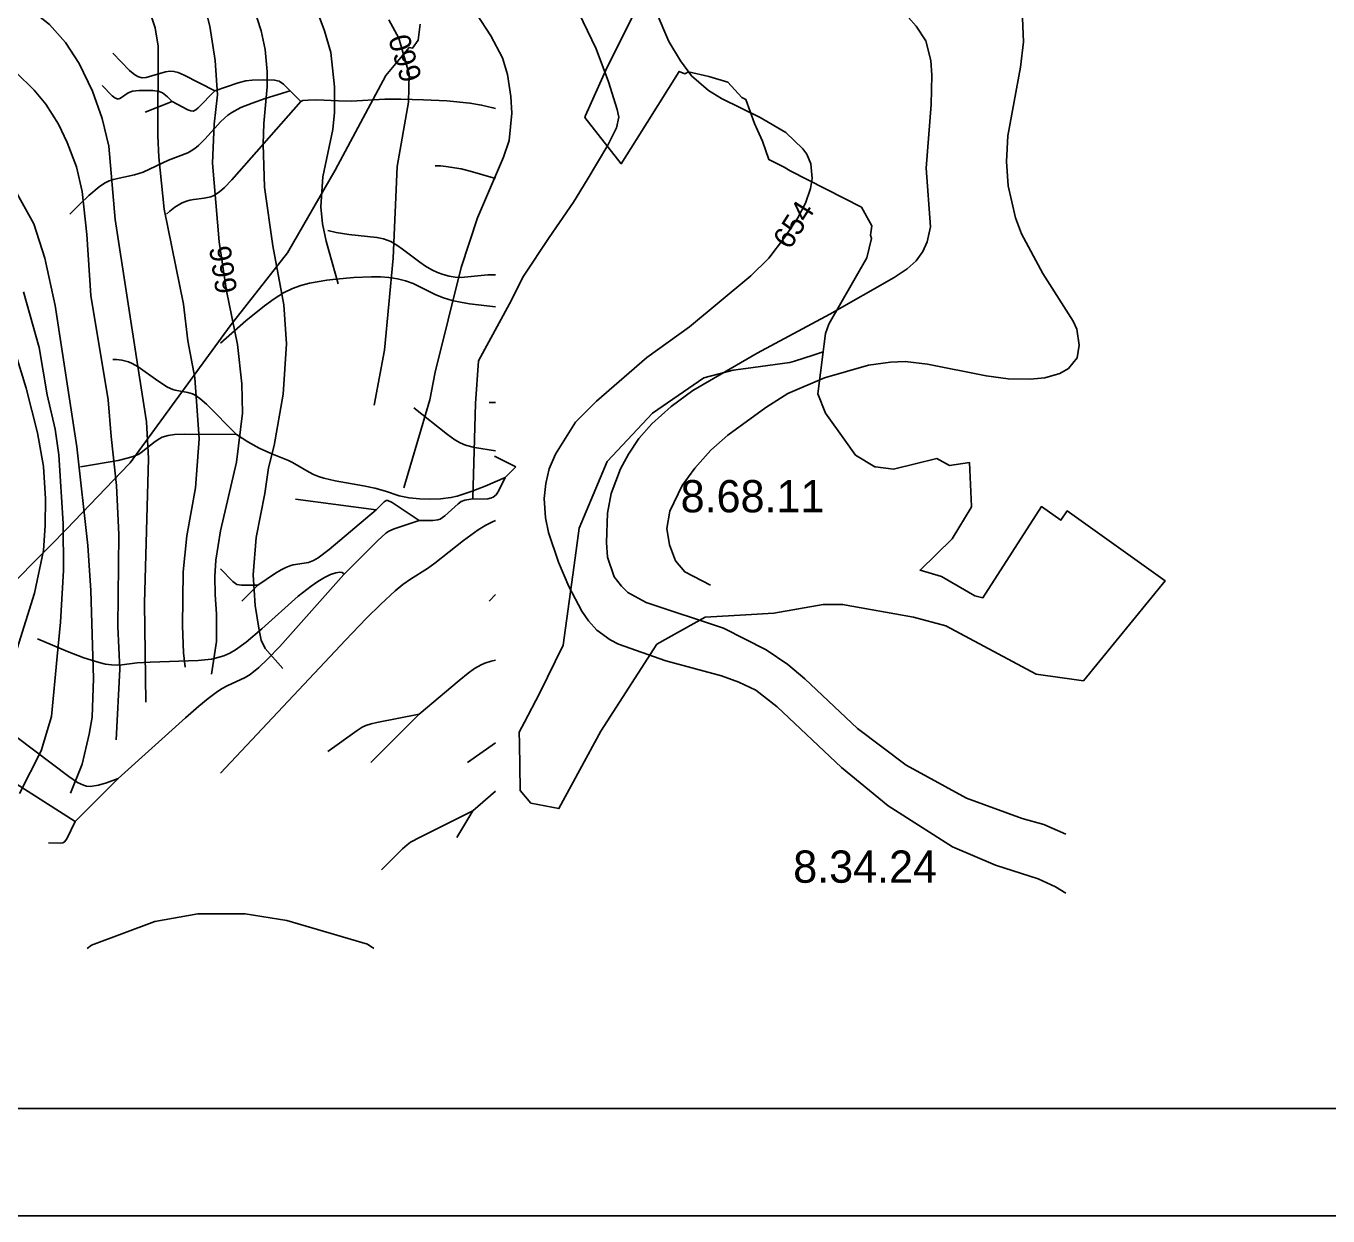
# Model space of a CAD drawing. Extents: x -709584 to -702006, y -1161789 to -1157496.
# Drawn here: x -705335 to -704729, y -1161766 to -1161212 of the extents above; entities that cross this region are included whole.
import ezdxf

# ---------------------------------------------------------------- set-up
doc = ezdxf.new("R2010")
doc.units = 0
for name, color, linetype in [('120_vrstevnice hlavní', 7, 'Continuous'), ('121_vrstevnice hlavní_popis', 7, 'Continuous'), ('122_vrstevnice základní', 7, 'Continuous'), ('408_BPEJ_linie', 7, 'Continuous'), ('409_BPEJ_popis', 7, 'Continuous'), ('411_akumulovaný odtok', 7, 'Continuous'), ('800_mřížka', 7, 'Continuous')]:
    doc.layers.add(name, color=color, linetype=linetype)

msp = doc.modelspace()

# ---------------------------------------------------------------- linework, layer by layer
at = {"layer": '120_vrstevnice hlavní'}
for points in [[(-705339.65, -1161200.94), (-705332.81, -1161204.22), (-705324.04, -1161211.25), (-705316.57, -1161219.61), (-705310.16, -1161229.3), (-705304.03, -1161242.12), (-705299.47, -1161254.95), (-705296.33, -1161267.77), (-705293.48, -1161301.97), (-705282.94, -1161370.37), (-705278.81, -1161396.02), (-705277.95, -1161413.12), (-705279.81, -1161480.37), (-705279.23, -1161526.4)], [(-704871.27, -1161208.21), (-704870.85, -1161219.32), (-704872.27, -1161231.01), (-704878.11, -1161262.93), (-704878.83, -1161274.9), (-704877.97, -1161286.3), (-704874.55, -1161301.12), (-704871.84, -1161308.53), (-704861.87, -1161327.05), (-704847.76, -1161349.28), (-704846.05, -1161352.98), (-704844.91, -1161360.39), (-704845.91, -1161366.24), (-704849.9, -1161371.22), (-704854.03, -1161373.5), (-704860.87, -1161375.5), (-704867.71, -1161376.21), (-704877.97, -1161376.07), (-704888.23, -1161374.64), (-704915.59, -1161369.23), (-704925.85, -1161367.95), (-704932.69, -1161368.23), (-704942.95, -1161369.66), (-704963.47, -1161375.5), (-704980.57, -1161382.91), (-704990.68, -1161389.32), (-705008.35, -1161402.29), (-705016.33, -1161409.27), (-705023.74, -1161417.53), (-705029.58, -1161425.66), (-705035.43, -1161437.62), (-705036.85, -1161445.61), (-705035.57, -1161453.3), (-705032.72, -1161460.71), (-705028.45, -1161465.84), (-705016.48, -1161472.11)], [(-705172.93, -1161388.32), (-705168.09, -1161362.67), (-705164.1, -1161319.93), (-705162.25, -1161277.18), (-705156.98, -1161247.25), (-705156.73, -1161234.29), (-705161.54, -1161217.61), (-705166.09, -1161209.06)]]:
    msp.add_lwpolyline(points, dxfattribs=at)
at = {"layer": '122_vrstevnice základní'}
for points in [[(-705260.85, -1161510.15), (-705261.71, -1161503.46), (-705262.17, -1161491), (-705261.85, -1161465.84), (-705260.14, -1161449.03), (-705256.01, -1161426.8), (-705254.3, -1161404), (-705256.44, -1161375.5), (-705259.57, -1161358.4), (-705261.71, -1161341.3), (-705270.69, -1161297.13), (-705273.11, -1161272.9), (-705273.54, -1161262.93), (-705273.39, -1161221.32), (-705274.82, -1161212.77), (-705279.52, -1161198.52), (-705281.8, -1161194.25), (-705286.65, -1161187.69), (-705298.04, -1161178), (-705307.31, -1161173.3), (-705312.8, -1161172.74), (-705318.56, -1161172.73), (-705336.52, -1161174.01)], [(-705127.05, -1161431.5), (-705125.87, -1161387.45), (-705124.37, -1161367.63), (-705109.93, -1161341.15), (-705103.49, -1161328.26), (-705091.52, -1161310.31), (-705080.26, -1161293.81), (-705073.84, -1161283.38), (-705064.22, -1161267.33), (-705060.21, -1161259.31), (-705059.09, -1161254.37), (-705059.94, -1161250.67), (-705063.93, -1161237.85), (-705069.63, -1161222.46), (-705085.58, -1161189.11)], [(-705253.44, -1161195.96), (-705249.45, -1161211.91), (-705246.89, -1161227.87), (-705245.75, -1161243.83), (-705247.32, -1161257.51), (-705248.17, -1161275.75), (-705245.04, -1161312.23), (-705241.62, -1161335.03), (-705236.49, -1161360.11), (-705234.49, -1161378.35), (-705234.21, -1161392.03), (-705237.06, -1161414.83), (-705244.47, -1161446.75), (-705246.6, -1161460.42), (-705247.06, -1161467.95), (-705246.89, -1161476.38), (-705246.32, -1161485.5), (-705246.28, -1161498.25), (-705248.63, -1161513.49)], [(-705215.4, -1161510.87), (-705223.66, -1161501.46), (-705225.54, -1161497.62), (-705226.51, -1161492.91), (-705228.36, -1161481.51), (-705229.22, -1161467.26), (-705227.79, -1161449.88), (-705223.8, -1161429.36), (-705222.09, -1161417.39), (-705219.53, -1161407.13), (-705215.26, -1161383.19), (-705213.69, -1161359.82), (-705214.97, -1161341.58), (-705220.1, -1161314.23), (-705223.95, -1161286.87), (-705224.52, -1161266.92), (-705224.23, -1161257.23), (-705222.67, -1161240.13), (-705222.67, -1161233), (-705223.66, -1161222.74), (-705225.51, -1161214.19), (-705229.36, -1161202.23)], [(-705199.01, -1161206.21), (-705196.02, -1161214.19), (-705193.17, -1161224.17), (-705191.32, -1161240.13), (-705191.32, -1161252.1), (-705192.17, -1161260.08), (-705196.87, -1161282.02), (-705197.73, -1161295.99), (-705197.02, -1161303.97), (-705195.31, -1161311.95), (-705189.75, -1161331.89)], [(-705159.11, -1161426.8), (-705147, -1161385.76), (-705144.58, -1161372.93), (-705132.47, -1161324.2), (-705124.91, -1161301.12), (-705112.8, -1161272.9), (-705110.09, -1161265.21), (-705108.95, -1161252.38), (-705109.38, -1161244.69), (-705110.95, -1161234.43), (-705113.23, -1161226.73), (-705118.64, -1161216.47), (-705125.34, -1161206.21)], [(-705041.7, -1161205.36), (-705035.85, -1161219.04), (-705030.44, -1161228.16), (-705025.31, -1161235), (-705017.33, -1161241.84), (-705011.35, -1161245.54), (-704993.39, -1161254.38), (-704981.42, -1161261.5), (-704973.58, -1161269.05), (-704971.73, -1161271.48), (-704969.74, -1161276.04), (-704969.17, -1161282.88), (-704970.02, -1161287.44), (-704972.3, -1161294.28), (-704975.86, -1161301.12), (-704981.99, -1161310.24), (-704989.4, -1161319.93), (-704997.67, -1161328.05), (-705026.17, -1161351.84), (-705046.12, -1161366.09), (-705069.48, -1161386.47), (-705079.32, -1161396.16), (-705088.58, -1161411.12), (-705091.57, -1161417.96), (-705093.14, -1161424.8), (-705093.85, -1161431.64), (-705093.28, -1161440.76), (-705091.85, -1161447.6), (-705087.15, -1161461.28), (-705082.45, -1161472.68), (-705076.32, -1161484.08), (-705073.19, -1161488.64), (-705069.34, -1161492.91), (-705063.21, -1161497.47), (-705059.22, -1161499.47), (-705037.28, -1161507.3), (-705011.35, -1161514.29), (-705003.37, -1161517.14), (-704995.39, -1161520.84), (-704985.41, -1161528.68), (-704955.49, -1161556.89), (-704933.83, -1161574.71), (-704903.91, -1161593.8), (-704883.96, -1161602.35), (-704864.01, -1161608.62), (-704856.03, -1161612.32), (-704851.18, -1161615.27)], [(-704917.73, -1161316.79), (-704915.73, -1161312.23), (-704914.17, -1161305.39), (-704916.16, -1161278.03), (-704913.88, -1161248.39), (-704913.45, -1161234.71), (-704914.02, -1161227.87), (-704916.3, -1161218.75), (-704920.72, -1161211.91), (-704924.43, -1161207.92)], [(-705339.65, -1161233.43), (-705331.1, -1161241.7), (-705325.69, -1161248.25), (-705319.85, -1161257.51), (-705315.71, -1161266.06), (-705311.44, -1161277.46), (-705308.73, -1161288.86)], [(-705339.08, -1161290), (-705331.25, -1161303.97)], [(-705308.73, -1161288.86), (-705306.59, -1161308.81), (-705304.74, -1161337.31), (-705296.62, -1161385.76), (-705295.34, -1161402.86), (-705292.77, -1161425.66), (-705291.78, -1161448.46), (-705292.2, -1161491.2), (-705291.21, -1161511.15), (-705292.92, -1161544.07)], [(-705331.25, -1161303.97), (-705326.12, -1161319.93), (-705321.41, -1161341.87), (-705311.3, -1161407.7), (-705306.17, -1161453.58), (-705304.74, -1161474.53), (-705303.46, -1161515.43), (-705304.17, -1161533.38), (-705305.45, -1161541.36), (-705308.73, -1161555.32), (-705314.15, -1161568.86)], [(-704851.18, -1161587.9), (-704861.44, -1161583.4), (-704871.42, -1161580.55), (-704897.35, -1161571.14), (-704925.42, -1161555.75), (-704948.08, -1161538.8), (-704972.59, -1161515.57), (-704980.57, -1161509.01), (-704990.54, -1161502.18), (-705010.49, -1161492.06), (-705046.4, -1161480.09), (-705054.95, -1161475.39), (-705057.94, -1161472.54), (-705061.36, -1161468.12), (-705064.35, -1161459), (-705064.78, -1161452.16), (-705064.35, -1161438.48), (-705062.64, -1161429.36), (-705058.37, -1161417.96), (-705054.66, -1161411.12), (-705049.82, -1161403.85), (-705043.83, -1161397.01), (-705034.71, -1161388.89), (-705024.74, -1161381.48), (-704994.82, -1161364.1), (-704960.9, -1161346), (-704930.98, -1161328.9), (-704925, -1161324.91), (-704920.72, -1161321.21), (-704917.73, -1161316.79)], [(-705337.94, -1161569.01), (-705327.83, -1161549.06), (-705322.98, -1161533.1), (-705320.42, -1161505.17), (-705318.85, -1161489.21), (-705317.42, -1161465.27), (-705317.57, -1161443.32), (-705319.7, -1161411.41), (-705321.41, -1161399.44), (-705325.12, -1161383.48), (-705328.82, -1161361.53), (-705336.09, -1161335.6)], [(-705339.08, -1161501.46), (-705330.96, -1161475.81), (-705326.83, -1161455.86), (-705325.97, -1161444.32), (-705325.83, -1161431.93), (-705326.83, -1161416.82), (-705329.54, -1161401.15), (-705334.81, -1161380.34), (-705340.08, -1161363.24)]]:
    msp.add_lwpolyline(points, dxfattribs=at)
at = {"layer": '408_BPEJ_linie'}
for points in [[(-704964, -1161363.5), (-704963.55, -1161359.68), (-704963, -1161355), (-704961.48, -1161350.62), (-704961.23, -1161350.32), (-704943.71, -1161319.69), (-704941.5, -1161310.7), (-704942.04, -1161309.22), (-704941.39, -1161304.9), (-704946.25, -1161296.14), (-704979.4, -1161279.29), (-704982.25, -1161277.51), (-704989.26, -1161273.99), (-704992.3, -1161265.5), (-704994.6, -1161260.4), (-704996.02, -1161257.27), (-705000, -1161246), (-705001.95, -1161245.15), (-705008.4, -1161238), (-705017.2, -1161235.3), (-705026.7, -1161233.2), (-705028.4, -1161234.07), (-705031, -1161233), (-705050.92, -1161264.73), (-705058, -1161276), (-705075, -1161254.5), (-705074.58, -1161253.57), (-705064.5, -1161231), (-705037.87, -1161177.73)], [(-705151.5, -1161211), (-705152.5, -1161218.5), (-705155.1, -1161222.17), (-705156.59, -1161221.85), (-705167.57, -1161234.87), (-705191.07, -1161278.88), (-705213.28, -1161317.45), (-705239.9, -1161351.35), (-705286.41, -1161415.06), (-705286.93, -1161415.6), (-705316, -1161446), (-705323.42, -1161453.49), (-705345.95, -1161476.22)], [(-704964, -1161363.5), (-704968.68, -1161365.01), (-704977.44, -1161367.84), (-704979.5, -1161368.5), (-705000, -1161371.21), (-705006, -1161372), (-705019.5, -1161375.5), (-705043.5, -1161392), (-705064.5, -1161414.5), (-705077.5, -1161445.5), (-705079.4, -1161459.31), (-705085, -1161500), (-705096, -1161522.5), (-705103, -1161535.76), (-705105.5, -1161540.5), (-705105.4, -1161545.69), (-705105.01, -1161567.15), (-705105, -1161567.5), (-705100, -1161573.5), (-705087, -1161576), (-705067.5, -1161540), (-705041.5, -1161499.5), (-705019, -1161487), (-705000, -1161485.81), (-704987, -1161485), (-704964, -1161481), (-704955, -1161481), (-704922, -1161487), (-704907, -1161491), (-704865, -1161513.5), (-704852.94, -1161515.14), (-704849.41, -1161515.62), (-704843, -1161516.5)], [(-704843, -1161516.5), (-704805, -1161470), (-704850.5, -1161437.5), (-704853.49, -1161441.73), (-704862.5, -1161435.46), (-704889.72, -1161477.87), (-704893.5, -1161477), (-704909, -1161468), (-704919, -1161465), (-704904, -1161450.5), (-704895.24, -1161435.9), (-704895, -1161435.5), (-704896, -1161415), (-704905.34, -1161416.36), (-704911.14, -1161413.16), (-704931.36, -1161418.05), (-704939.76, -1161417.03), (-704940.05, -1161416.97), (-704949, -1161411.5), (-704954, -1161404.5), (-704963, -1161392), (-704966.5, -1161383), (-704964, -1161363.5)], [(-705173.09, -1161641.06), (-705176, -1161639), (-705213.5, -1161628), (-705233, -1161625), (-705255, -1161625), (-705275, -1161628.5), (-705304.5, -1161639.5), (-705306.38, -1161641.05)]]:
    msp.add_lwpolyline(points, dxfattribs=at)
at = {"layer": '411_akumulovaný odtok'}
for p, q in [((-705211.99, -1161242), (-705206.99, -1161247)), ((-705279.49, -1161252), (-705266.99, -1161247)), ((-705116.99, -1161412), (-705106.99, -1161417)), ((-705111.99, -1161422), (-705106.99, -1161417)), ((-705209.49, -1161432), (-705171.99, -1161437)), ((-705234.49, -1161479.5), (-705226.99, -1161472)), ((-705174.49, -1161554.5), (-705151.99, -1161532)), ((-705339.49, -1161564.5), (-705311.99, -1161582)), ((-705311.99, -1161582), (-705291.99, -1161562)), ((-705126.99, -1161577), (-705116.53, -1161567.85)), ((-705134.49, -1161589.5), (-705126.99, -1161577))]:
    msp.add_line(p, q, dxfattribs=at)
for points in [[(-705294.49, -1161224.5), (-705286.74, -1161232.56), (-705284.33, -1161234.62), (-705282.63, -1161235.59), (-705280.83, -1161235.96), (-705278.95, -1161235.77), (-705270.02, -1161233.21), (-705268.04, -1161232.9), (-705266.08, -1161233), (-705264.14, -1161233.53), (-705261.27, -1161234.72), (-705246.99, -1161242)], [(-705246.99, -1161242), (-705236.28, -1161238.38), (-705232.68, -1161237.36), (-705229.73, -1161237.01), (-705224.47, -1161236.93), (-705219.27, -1161237.06), (-705217.17, -1161237.51), (-705215.07, -1161238.93), (-705211.99, -1161242)], [(-705314.49, -1161299.5), (-705310.08, -1161294.92), (-705305.71, -1161290.7), (-705300.85, -1161286.66), (-705298.46, -1161285.05), (-705296.21, -1161283.9), (-705294.33, -1161283.26), (-705284.37, -1161281.12), (-705280.36, -1161279.84), (-705268.55, -1161274.26), (-705259.63, -1161270.84), (-705258.02, -1161270.02), (-705256.3, -1161268.87), (-705254.68, -1161267.54), (-705251.64, -1161264.5), (-705244.29, -1161256.27), (-705241.04, -1161253.36), (-705239.12, -1161252.05), (-705234.96, -1161249.86), (-705229.67, -1161247.75), (-705223.6, -1161245.67), (-705211.99, -1161242)], [(-705299.49, -1161239.5), (-705294.79, -1161244.39), (-705293.63, -1161245.31), (-705292.57, -1161245.8), (-705292.03, -1161245.85), (-705290.92, -1161245.47), (-705287.42, -1161242.99), (-705285.34, -1161242.24), (-705282.27, -1161241.95), (-705275.95, -1161241.95), (-705272.91, -1161242.29), (-705271.35, -1161243), (-705269.03, -1161244.88), (-705266.99, -1161247)], [(-705266.99, -1161247), (-705259.58, -1161250.81), (-705258.3, -1161251.32), (-705257.08, -1161251.45), (-705255.92, -1161250.89), (-705254.83, -1161249.95), (-705246.99, -1161242)], [(-705269.49, -1161299.5), (-705268.02, -1161298), (-705265.67, -1161296.12), (-705262.58, -1161294.29), (-705260.68, -1161293.52), (-705258.74, -1161292.95), (-705256.87, -1161292.57), (-705252, -1161291.97), (-705248.97, -1161291.31), (-705247.55, -1161290.75), (-705244.95, -1161289.1), (-705242.56, -1161286.97), (-705239.15, -1161283.39), (-705206.99, -1161247)], [(-705206.99, -1161247), (-705206.06, -1161246.61), (-705203.59, -1161246.32), (-705199.84, -1161246.29), (-705189.57, -1161246.74), (-705183.6, -1161246.79), (-705167.99, -1161245.85), (-705160.57, -1161245.86), (-705149.93, -1161246.16), (-705139.2, -1161246.68), (-705128.37, -1161247.76), (-705123, -1161248.66), (-705117.72, -1161249.93), (-705116.53, -1161250.32)], [(-705144.49, -1161277), (-705142.15, -1161276.97), (-705139.55, -1161277.19), (-705132.47, -1161278.32), (-705128.25, -1161279.35), (-705116.53, -1161282.84)], [(-705194.49, -1161307), (-705190.55, -1161307.93), (-705184.78, -1161308.82), (-705171.64, -1161310.24), (-705168.62, -1161310.89), (-705165.21, -1161312.17), (-705162.36, -1161313.8), (-705159.71, -1161315.67), (-705151.76, -1161321.77), (-705149.01, -1161323.65), (-705146.17, -1161325.32), (-705143.52, -1161326.55), (-705140.8, -1161327.52), (-705138.04, -1161328.25), (-705135.25, -1161328.7), (-705132.46, -1161328.84), (-705120.01, -1161327.68), (-705116.53, -1161327.62)], [(-705244.49, -1161359.5), (-705232.64, -1161348.98), (-705224.01, -1161342.02), (-705219.52, -1161338.79), (-705215.12, -1161336.03), (-705210.97, -1161333.95), (-705207.08, -1161332.59), (-705203.1, -1161331.57), (-705194.9, -1161330.12), (-705190.75, -1161329.6), (-705182.4, -1161328.86), (-705174.12, -1161328.54), (-705170.05, -1161328.61), (-705166.04, -1161328.88), (-705162.14, -1161329.44), (-705158.36, -1161330.37), (-705154.75, -1161331.74), (-705144.23, -1161336.9), (-705140.62, -1161338.4), (-705136.73, -1161339.57), (-705132.7, -1161340.43), (-705128.57, -1161341.08), (-705116.53, -1161342.49)], [(-705294.49, -1161367), (-705292.76, -1161366.99), (-705290.28, -1161367.29), (-705287.21, -1161368.15), (-705285.59, -1161368.84), (-705282.66, -1161370.45), (-705273.65, -1161377.03), (-705269.07, -1161379.96), (-705266.65, -1161381.03), (-705265.51, -1161381.36), (-705259.65, -1161382.43), (-705257.43, -1161383.09), (-705256.25, -1161383.67), (-705254.04, -1161385.16), (-705250.93, -1161387.89), (-705236.99, -1161402)], [(-705154.49, -1161389.5), (-705138.8, -1161401.89), (-705135.35, -1161404.35), (-705132.96, -1161405.78), (-705130.4, -1161406.88), (-705126.27, -1161407.95), (-705116.53, -1161409.59)], [(-705119.49, -1161387), (-705116.53, -1161387.08)], [(-705309.49, -1161417), (-705292.05, -1161413.96), (-705287.79, -1161413.01), (-705285.04, -1161412.19), (-705282.46, -1161411.06), (-705281.3, -1161410.36), (-705274.88, -1161405.24), (-705272.67, -1161403.74), (-705271.5, -1161403.15), (-705268.78, -1161402.37), (-705265.89, -1161402), (-705261.4, -1161401.83), (-705236.99, -1161402)], [(-705236.99, -1161402), (-705231.7, -1161405.39), (-705226.37, -1161408.32), (-705220.5, -1161410.94), (-705212.84, -1161413.98), (-705210.88, -1161414.99), (-705203.23, -1161419.54), (-705201.22, -1161420.52), (-705198.81, -1161421.46), (-705196.31, -1161422.23), (-705191.14, -1161423.44), (-705177.9, -1161425.85), (-705172.68, -1161426.95), (-705167.64, -1161428.35), (-705161.33, -1161430.51), (-705156.7, -1161431.46), (-705151.89, -1161431.92), (-705147.01, -1161432.04), (-705142.1, -1161431.86), (-705137.22, -1161431.26), (-705134.35, -1161430.59), (-705127.85, -1161428.48), (-705121.27, -1161425.93), (-705111.99, -1161422)], [(-705151.99, -1161442), (-705145.65, -1161441.98), (-705143.25, -1161441.61), (-705142.29, -1161441.28), (-705140.07, -1161439.8), (-705133.92, -1161434.14), (-705132.45, -1161433.14), (-705130.78, -1161432.47), (-705127.95, -1161432.06), (-705120.09, -1161431.81), (-705118.31, -1161431.45), (-705117.52, -1161431.12), (-705116.26, -1161430.06), (-705115.05, -1161428.29), (-705111.99, -1161422)], [(-705226.99, -1161472), (-705218.89, -1161466.53), (-705216.27, -1161464.92), (-705214.02, -1161463.76), (-705211.71, -1161462.88), (-705210.55, -1161462.6), (-705203.43, -1161461.45), (-705201.18, -1161460.61), (-705199.04, -1161459.35), (-705193.95, -1161455.44), (-705171.99, -1161437)], [(-705171.99, -1161437), (-705168.33, -1161433.26), (-705167.29, -1161432.66), (-705166.54, -1161432.62), (-705164.49, -1161433.6), (-705151.99, -1161442)], [(-705244.49, -1161559.5), (-705186.25, -1161497.61), (-705176.48, -1161487.43), (-705169.88, -1161480.85), (-705163.1, -1161474.65), (-705159.6, -1161471.79), (-705156, -1161469.18), (-705148.08, -1161464.21), (-705144.65, -1161461.84), (-705131.31, -1161451.33), (-705124.56, -1161446.33), (-705121.06, -1161444.16), (-705117.83, -1161442.51), (-705116.53, -1161441.97)], [(-705186.99, -1161467), (-705171.26, -1161451.2), (-705167.48, -1161447.8), (-705166.05, -1161446.9), (-705163.68, -1161445.85), (-705151.99, -1161442)], [(-705329.49, -1161497), (-705315.56, -1161502.88), (-705307.98, -1161505.81), (-705300.95, -1161508.07), (-705298, -1161508.74), (-705295.21, -1161509.12), (-705292.45, -1161509.22), (-705290.38, -1161509.08), (-705283.21, -1161508.21), (-705277.07, -1161507.81), (-705254.87, -1161507.1), (-705248.69, -1161506.4), (-705245.71, -1161505.77), (-705242.84, -1161504.88), (-705240.1, -1161503.64), (-705237.47, -1161502.13), (-705232.43, -1161498.55), (-705225.16, -1161492.43), (-705208.26, -1161477.14), (-705202.23, -1161472.46), (-705199.1, -1161470.33), (-705196.07, -1161468.52), (-705193.28, -1161467.13), (-705190.85, -1161466.28), (-705188.91, -1161466.02), (-705187.87, -1161466.19), (-705187.21, -1161466.55), (-705186.99, -1161467)], [(-705291.99, -1161562), (-705260.76, -1161533.77), (-705254.46, -1161528.27), (-705250.19, -1161524.77), (-705245.83, -1161521.55), (-705243.59, -1161520.11), (-705241.29, -1161518.83), (-705232.89, -1161514.98), (-705230.69, -1161513.6), (-705226.55, -1161510.29), (-705222.61, -1161506.54), (-705216.9, -1161500.5), (-705186.99, -1161467)], [(-705244.49, -1161464.5), (-705238.74, -1161470.32), (-705236.87, -1161471.73), (-705234.61, -1161472.05), (-705226.99, -1161472)], [(-705119.49, -1161479.5), (-705116.53, -1161476.42)], [(-705151.99, -1161532), (-705133.47, -1161516.38), (-705129.14, -1161512.94), (-705126.19, -1161510.83), (-705123.12, -1161509.03), (-705121.51, -1161508.32), (-705118.49, -1161507.42), (-705116.53, -1161506.96)], [(-705364.49, -1161532), (-705352.33, -1161535.47), (-705348.71, -1161536.82), (-705345.8, -1161538.3), (-705343.02, -1161540.07), (-705338.97, -1161542.97), (-705315, -1161561.1), (-705310.95, -1161563.81), (-705308.18, -1161565.17), (-705306.7, -1161565.57), (-705305.05, -1161565.65), (-705301.26, -1161565.09), (-705297.41, -1161563.99), (-705291.99, -1161562)], [(-705194.49, -1161549.5), (-705180.81, -1161539.67), (-705178.47, -1161538.18), (-705176.84, -1161537.35), (-705174.3, -1161536.5), (-705171.65, -1161535.88), (-705151.99, -1161532)], [(-705129.49, -1161554.5), (-705116.53, -1161545.33)], [(-705169.49, -1161604.5), (-705159.78, -1161594.75), (-705157.58, -1161592.84), (-705155.98, -1161591.69), (-705151.56, -1161589.24), (-705126.99, -1161577)], [(-705324.49, -1161592), (-705318.74, -1161592.06), (-705317.75, -1161591.92), (-705316.93, -1161591.49), (-705315.96, -1161590.05), (-705311.99, -1161582)]]:
    msp.add_lwpolyline(points, dxfattribs=at)
at = {"layer": '800_mřížka'}
for points in [[(-702006.48, -1161765.53), (-709584.12, -1161765.53), (-709584.12, -1157496.46), (-702006.48, -1157496.46)], [(-702056.48, -1161715.53), (-709534.12, -1161715.53), (-709534.12, -1157546.46), (-702056.48, -1157546.46)]]:
    msp.add_lwpolyline(points, close=True, dxfattribs=at)

# ---------------------------------------------------------------- texts
at = {"layer": '121_vrstevnice hlavní_popis'}
for s, rotation, p in [('660', 106.70888, (-705150.55, -1161236.13)), ('654', 57.61389, (-704979.59, -1161316.34)), ('666', 98.50866, (-705236.58, -1161335.58))]:
    msp.add_text(s, height=10, rotation=rotation, dxfattribs=at).set_placement(p)
at = {"layer": '409_BPEJ_popis'}
for s, p in [('8.68.11', (-705030.38, -1161438.15)), ('8.34.24', (-704978, -1161610.49))]:
    msp.add_text(s, height=15, dxfattribs=at).set_placement(p)

doc.saveas('drawing.dxf')
